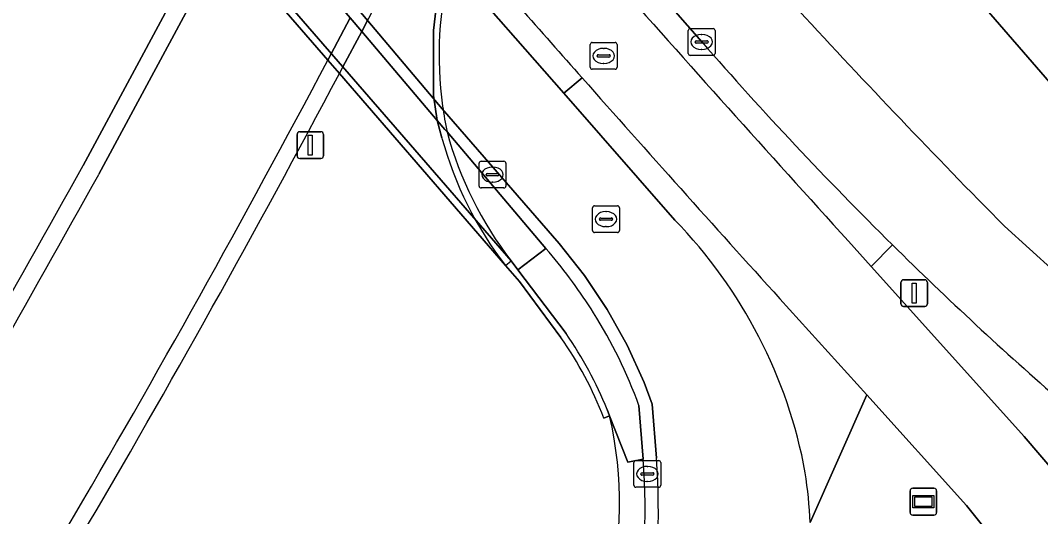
# Model space of a CAD drawing. Extents: x 155018 to 156648, y 383979 to 385733.
# Drawn here: x 156180.51 to 156218.63, y 384373.69 to 384392.21 of the extents above; entities that cross this region are included whole.
import ezdxf

# ---------------------------------------------------------------- set-up
doc = ezdxf.new("R2010")
doc.units = 0
for name, color, linetype in [('IMGEO_Berm_groen', 7, 'Continuous'), ('IMGEO_Brandkraan', 7, 'Continuous'), ('IMGEO_Dek', 7, 'Continuous'), ('IMGEO_Fietspad_open', 7, 'Continuous'), ('IMGEO_Groenvoorziening', 7, 'Continuous'), ('IMGEO_Kolk', 7, 'Continuous'), ('IMGEO_Lichtmast', 7, 'Continuous'), ('IMGEO_Muur', 7, 'Continuous'), ('IMGEO_OVBaan_gesloten', 7, 'Continuous'), ('IMGEO_Rijbaan_lokaal_gesloten', 7, 'Continuous'), ('IMGEO_Rijbaan_lokaal_open', 7, 'Continuous'), ('IMGEO_Rijbaan_regionaal_gesloten', 7, 'Continuous'), ('IMGEO_Rioolput', 7, 'Continuous'), ('IMGEO_Verkeerseiland_open', 7, 'Continuous'), ('IMGEO_Verklikker', 7, 'Continuous'), ('IMGEO_Voetpad_open', 7, 'Continuous')]:
    doc.layers.add(name, color=color, linetype=linetype)

msp = doc.modelspace()

# ---------------------------------------------------------------- linework, layer by layer
at = {"layer": 'IMGEO_Berm_groen'}
for points in [[(156181.383, 384413.235), (156180.629, 384412.577), (156189.39, 384402.533), (156189.566, 384402.333), (156190.515, 384401.249), (156190.989, 384400.708), (156191.342, 384400.304), (156194.882, 384396.262), (156195.319, 384395.762), (156196.367, 384394.566), (156196.57, 384394.334), (156200.813, 384389.488), (156201.501, 384390.059)], [(156182.848, 384386.787), (156187.66, 384395.719), (156182.459, 384401.722), (156177.768, 384407.137), (156177.948, 384407.293), (156177.745, 384407.384), (156176.397, 384408.92)], [(156217.278, 384384.527), (156220.078, 384381.993), (156224.512, 384378.25), (156224.722, 384378.078), (156227.2, 384380.407), (156227.069, 384380.558), (156212.151, 384397.76)], [(156213.096, 384383.831), (156212.299, 384383.024), (156216.353, 384378.528), (156218.02, 384376.673), (156221.533, 384372.573), (156228.408, 384364.668), (156231.256, 384361.393), (156232.103, 384360.42), (156234.738, 384357.39), (156236.633, 384355.204), (156236.76, 384355.053)], [(156234.173, 384352.726), (156232.391, 384354.79), (156229.43, 384358.196), (156228.584, 384359.168), (156225.796, 384362.375), (156218.887, 384370.321), (156215.863, 384374.103), (156212.132, 384378.231), (156210.023, 384373.464)], [(156203.782, 384375.834), (156203.202, 384375.724), (156202.525, 384377.451)]]:
    msp.add_lwpolyline(points, dxfattribs=at)
for centre, radius, start, end in [((156931.553, 385037.518), 975.797, 221.154602, 221.56876), ((156433.126, 384598.138), 303.677, 222.60283, 224.70157), ((155611.493, 384704.367), 653.685, 328.08465, 330.933124), ((156309.924, 384481.983), 137.875, 225.38902, 228.97685), ((156188.05, 384374.148), 14.847, 319.3706, 12.8543), ((156175.895, 384373.879), 27.955, 337.0413, 4.0095)]:
    msp.add_arc(centre, radius, start, end, dxfattribs=at)
at = {"layer": 'IMGEO_Brandkraan'}
for p, q in [((156201.877, 384391.384), (156202.729, 384391.384)), ((156201.802, 384390.458), (156201.802, 384391.31)), ((156202.29, 384391.164), (156202.315, 384391.164)), ((156202.803, 384391.31), (156202.803, 384390.458)), ((156202.061, 384390.878), (156202.061, 384390.89)), ((156202.499, 384390.841), (156202.101, 384390.841)), ((156202.104, 384390.927), (156202.502, 384390.927)), ((156202.313, 384390.604), (156202.288, 384390.604)), ((156202.545, 384390.89), (156202.545, 384390.878)), ((156202.729, 384390.384), (156201.877, 384390.384))]:
    msp.add_line(p, q, dxfattribs=at)
for points in [[(156201.877, 384391.384), (156202.729, 384391.384)], [(156201.802, 384390.458), (156201.802, 384391.31)], [(156202.803, 384391.31), (156202.803, 384390.458)], [(156202.729, 384390.384), (156201.877, 384390.384)]]:
    msp.add_lwpolyline(points, dxfattribs=at)
for centre, radius, start, end in [((156201.879, 384391.308), 0.0765, 91.552, 178.448), ((156201.879, 384391.308), 0.0765, 91.552, 178.448), ((156202.727, 384391.308), 0.0765, 1.552, 88.448), ((156202.727, 384391.308), 0.0765, 1.552, 88.448), ((156202.101, 384390.887), 0.0403, 85.8775, 175.7526), ((156202.098, 384390.877), 0.0366, 178.938, 274.7102), ((156202.502, 384390.884), 0.043, 264.8664, 352.4533), ((156202.506, 384390.889), 0.0386, 1.7309, 96.639), ((156201.879, 384390.46), 0.0765, 181.552, 268.448), ((156201.879, 384390.46), 0.0765, 181.552, 268.448), ((156202.727, 384390.46), 0.0765, 271.552, 358.448), ((156202.727, 384390.46), 0.0765, 271.552, 358.448)]:
    msp.add_arc(centre, radius, start, end, dxfattribs=at)
for centre, major_axis, ratio, start_param, end_param in [((156202.289, 384390.884), (-0.387, 0.002), 0.722429, 4.712389, 7.853982), ((156202.314, 384390.884), (-0.39, 0.002), 0.717154, 1.570796, 4.712389)]:
    msp.add_ellipse(centre, major_axis=major_axis, ratio=ratio, start_param=start_param, end_param=end_param, dxfattribs=at)
at = {"layer": 'IMGEO_Dek'}
msp.add_lwpolyline([(156182.152, 384402.45), (156182.459, 384401.722), (156187.66, 384395.719), (156188.13, 384395.177), (156188.468, 384394.787), (156191.992, 384390.722), (156192.426, 384390.221), (156198.637, 384383.056), (156198.843, 384383.235)], dxfattribs=at)
for centre, radius, start, end in [((156210.292, 384390.923), 14.14, 166.0394, 187.7655), ((156210.16, 384390.905), 14.006, 187.7669, 191.79), ((156209.762, 384391.672), 13.799, 195.2469, 217.6924)]:
    msp.add_arc(centre, radius, start, end, dxfattribs=at)
at = {"layer": 'IMGEO_Fietspad_open'}
for points in [[(156236.76, 384355.053), (156236.633, 384355.204), (156234.738, 384357.39), (156232.103, 384360.42), (156231.256, 384361.393), (156228.408, 384364.668), (156221.533, 384372.573), (156218.02, 384376.673), (156216.353, 384378.528), (156212.299, 384383.024), (156211.447, 384383.969)], [(156208.889, 384381.818), (156212.132, 384378.231), (156215.863, 384374.103), (156218.887, 384370.321), (156225.796, 384362.375), (156228.584, 384359.168), (156229.43, 384358.196), (156232.391, 384354.79), (156234.173, 384352.726)]]:
    msp.add_lwpolyline(points, dxfattribs=at)
for centre, radius, start, end in [((156931.553, 385037.518), 975.797, 221.154602, 221.56876), ((156918.387, 385027.04), 955.67, 221.487432, 222.291345), ((156924.875, 385031.127), 966.56, 221.547968, 222.20405)]:
    msp.add_arc(centre, radius, start, end, dxfattribs=at)
at = {"layer": 'IMGEO_Groenvoorziening'}
for points in [[(156214.892, 384416.446), (156208.667, 384423.634), (156208.548, 384423.373), (156207.743, 384421.572), (156207.494, 384421.056), (156205.684, 384417.062), (156205.239, 384416.101), (156204.068, 384413.634), (156203.681, 384412.818), (156202.049, 384409.379), (156201.082, 384407.341), (156199.497, 384404.122), (156197.831, 384400.739), (156197.367, 384399.797), (156195.75, 384396.602), (156195.319, 384395.762), (156193.508, 384392.278), (156193.259, 384391.799), (156192.557, 384390.472), (156192.426, 384390.221), (156198.637, 384383.056)], [(156196.26, 384387.819), (156196.079, 384388.478), (156195.946, 384389.408), (156195.939, 384391.836), (156196.134, 384393.445), (156196.367, 384394.566), (156196.646, 384395.574), (156197.204, 384397.096), (156197.909, 384398.555), (156198.136, 384398.915), (156198.675, 384399.771), (156199.294, 384400.409), (156200.409, 384401.133), (156201.677, 384401.533), (156201.737, 384401.537), (156202.797, 384401.603), (156204.514, 384404.377), (156204.311, 384405.127), (156204.228, 384406.872)], [(156200.702, 384380.373), (156199.153, 384382.461), (156198.637, 384383.056), (156192.426, 384390.221)], [(156202.525, 384377.451), (156202.31, 384377.367)]]:
    msp.add_lwpolyline(points, dxfattribs=at)
for centre, radius, start, end in [((155785.678, 384606.118), 460.494, 329.57098, 332.04116), ((156209.475, 384391.439), 13.702, 195.3209, 217.7225), ((156189.158, 384372.264), 14.107, 21.204, 35.0834), ((156188.05, 384374.148), 14.847, 319.3706, 12.8543)]:
    msp.add_arc(centre, radius, start, end, dxfattribs=at)
at = {"layer": 'IMGEO_Kolk'}
for p, q in [((156205.463, 384390.978), (156205.463, 384391.83)), ((156205.538, 384391.904), (156206.39, 384391.904)), ((156206.464, 384391.83), (156206.464, 384390.978)), ((156205.722, 384391.398), (156205.722, 384391.41)), ((156206.16, 384391.361), (156205.762, 384391.361)), ((156205.765, 384391.447), (156206.163, 384391.447)), ((156205.951, 384391.684), (156205.976, 384391.684)), ((156206.206, 384391.41), (156206.206, 384391.398)), ((156205.974, 384391.124), (156205.949, 384391.124)), ((156206.39, 384390.904), (156205.538, 384390.904)), ((156197.648, 384386.027), (156197.648, 384386.879)), ((156197.723, 384386.953), (156198.575, 384386.953)), ((156198.649, 384386.879), (156198.649, 384386.027)), ((156197.907, 384386.447), (156197.907, 384386.459)), ((156198.345, 384386.41), (156197.947, 384386.41)), ((156197.95, 384386.496), (156198.348, 384386.496)), ((156198.136, 384386.733), (156198.161, 384386.733)), ((156198.391, 384386.459), (156198.391, 384386.447)), ((156198.159, 384386.173), (156198.134, 384386.173)), ((156198.575, 384385.953), (156197.723, 384385.953)), ((156203.435, 384374.856), (156203.435, 384375.708)), ((156203.51, 384375.782), (156204.362, 384375.782)), ((156204.436, 384375.708), (156204.436, 384374.856)), ((156203.737, 384375.325), (156204.135, 384375.325)), ((156203.923, 384375.562), (156203.948, 384375.562)), ((156203.694, 384375.276), (156203.694, 384375.288)), ((156204.132, 384375.239), (156203.734, 384375.239)), ((156203.946, 384375.002), (156203.921, 384375.002)), ((156204.178, 384375.288), (156204.178, 384375.276)), ((156204.362, 384374.782), (156203.51, 384374.782))]:
    msp.add_line(p, q, dxfattribs=at)
for points in [[(156205.463, 384390.978), (156205.463, 384391.83)], [(156205.538, 384391.904), (156206.39, 384391.904)], [(156206.464, 384391.83), (156206.464, 384390.978)], [(156206.39, 384390.904), (156205.538, 384390.904)], [(156197.648, 384386.027), (156197.648, 384386.879)], [(156197.723, 384386.953), (156198.575, 384386.953)], [(156198.649, 384386.879), (156198.649, 384386.027)], [(156198.575, 384385.953), (156197.723, 384385.953)], [(156203.435, 384374.856), (156203.435, 384375.708)], [(156203.51, 384375.782), (156204.362, 384375.782)], [(156204.436, 384375.708), (156204.436, 384374.856)], [(156204.362, 384374.782), (156203.51, 384374.782)]]:
    msp.add_lwpolyline(points, dxfattribs=at)
for centre, radius, start, end in [((156205.54, 384391.828), 0.0765, 91.552, 178.448), ((156205.54, 384391.828), 0.0765, 91.552, 178.448), ((156206.388, 384391.828), 0.0765, 1.552, 88.448), ((156206.388, 384391.828), 0.0765, 1.552, 88.448), ((156205.762, 384391.407), 0.0403, 85.8775, 175.7526), ((156205.759, 384391.397), 0.0366, 178.938, 274.7102), ((156206.163, 384391.404), 0.043, 264.8664, 352.4533), ((156206.167, 384391.409), 0.0386, 1.7309, 96.639), ((156205.54, 384390.98), 0.0765, 181.552, 268.448), ((156205.54, 384390.98), 0.0765, 181.552, 268.448), ((156206.388, 384390.98), 0.0765, 271.552, 358.448), ((156206.388, 384390.98), 0.0765, 271.552, 358.448), ((156197.725, 384386.877), 0.0765, 91.552, 178.448), ((156197.725, 384386.877), 0.0765, 91.552, 178.448), ((156198.573, 384386.877), 0.0765, 1.552, 88.448), ((156198.573, 384386.877), 0.0765, 1.552, 88.448), ((156197.947, 384386.456), 0.0403, 85.8775, 175.7526), ((156197.944, 384386.446), 0.0366, 178.938, 274.7102), ((156198.348, 384386.453), 0.043, 264.8664, 352.4533), ((156198.352, 384386.458), 0.0386, 1.7309, 96.639), ((156197.725, 384386.029), 0.0765, 181.552, 268.448), ((156197.725, 384386.029), 0.0765, 181.552, 268.448), ((156198.573, 384386.029), 0.0765, 271.552, 358.448), ((156198.573, 384386.029), 0.0765, 271.552, 358.448), ((156203.512, 384375.706), 0.0765, 91.552, 178.448), ((156203.512, 384375.706), 0.0765, 91.552, 178.448), ((156204.36, 384375.706), 0.0765, 1.552, 88.448), ((156204.36, 384375.706), 0.0765, 1.552, 88.448), ((156203.734, 384375.285), 0.0403, 85.8775, 175.7526), ((156204.139, 384375.287), 0.0386, 1.7309, 96.639), ((156203.731, 384375.275), 0.0366, 178.938, 274.7102), ((156204.135, 384375.282), 0.043, 264.8664, 352.4533), ((156203.512, 384374.858), 0.0765, 181.552, 268.448), ((156203.512, 384374.858), 0.0765, 181.552, 268.448), ((156204.36, 384374.858), 0.0765, 271.552, 358.448), ((156204.36, 384374.858), 0.0765, 271.552, 358.448)]:
    msp.add_arc(centre, radius, start, end, dxfattribs=at)
for centre, major_axis, ratio, start_param, end_param in [((156205.95, 384391.404), (-0.387, 0.002), 0.722429, 4.712389, 7.853982), ((156205.975, 384391.404), (-0.39, 0.002), 0.717154, 1.570796, 4.712389), ((156198.135, 384386.453), (-0.387, 0.002), 0.722429, 4.712389, 7.853982), ((156198.16, 384386.453), (-0.39, 0.002), 0.717154, 1.570796, 4.712389), ((156203.922, 384375.282), (-0.387, 0.002), 0.722429, 4.712389, 7.853982), ((156203.947, 384375.282), (-0.39, 0.002), 0.717154, 1.570796, 4.712389)]:
    msp.add_ellipse(centre, major_axis=major_axis, ratio=ratio, start_param=start_param, end_param=end_param, dxfattribs=at)
at = {"layer": 'IMGEO_Lichtmast'}
for p, q in [((156190.843, 384387.154), (156190.843, 384387.954)), ((156190.843, 384387.954), (156190.843, 384387.154)), ((156190.943, 384388.054), (156191.733, 384388.054)), ((156191.733, 384388.054), (156190.943, 384388.054)), ((156191.833, 384387.954), (156191.833, 384387.154)), ((156191.833, 384387.154), (156191.833, 384387.954)), ((156191.733, 384387.054), (156190.943, 384387.054)), ((156190.943, 384387.054), (156191.733, 384387.054)), ((156213.409, 384381.63), (156213.409, 384382.43)), ((156213.409, 384382.43), (156213.409, 384381.63)), ((156213.509, 384382.53), (156214.299, 384382.53)), ((156214.299, 384382.53), (156213.509, 384382.53)), ((156214.399, 384382.43), (156214.399, 384381.63)), ((156214.399, 384381.63), (156214.399, 384382.43)), ((156214.299, 384381.53), (156213.509, 384381.53)), ((156213.509, 384381.53), (156214.299, 384381.53))]:
    msp.add_line(p, q, dxfattribs=at)
for points in [[(156191.263, 384387.929), (156191.413, 384387.929), (156191.413, 384387.179), (156191.263, 384387.179), (156191.263, 384387.929)], [(156213.829, 384382.405), (156213.979, 384382.405), (156213.979, 384381.655), (156213.829, 384381.655), (156213.829, 384382.405)]]:
    msp.add_lwpolyline(points, dxfattribs=at)
for centre, start, end in [((156190.943, 384387.954), 90, 180), ((156190.943, 384387.954), 90, 180), ((156191.733, 384387.954), 0, 90), ((156191.733, 384387.954), 360, 90), ((156190.943, 384387.154), 180, 270), ((156190.943, 384387.154), 180, 270), ((156191.733, 384387.154), 270, 0), ((156191.733, 384387.154), 270, 0), ((156213.509, 384382.43), 90, 180), ((156213.509, 384382.43), 90, 180), ((156214.299, 384382.43), 0, 90), ((156214.299, 384382.43), 360, 90), ((156213.509, 384381.63), 180, 270), ((156213.509, 384381.63), 180, 270), ((156214.299, 384381.63), 270, 0), ((156214.299, 384381.63), 270, 0)]:
    msp.add_arc(centre, 0.1, start, end, dxfattribs=at)
at = {"layer": 'IMGEO_Muur'}
for points in [[(156182.152, 384402.45), (156177.948, 384407.293), (156177.768, 384407.137), (156182.459, 384401.722), (156187.66, 384395.719), (156188.13, 384395.177), (156188.468, 384394.787), (156191.992, 384390.722), (156192.426, 384390.221), (156198.637, 384383.056), (156199.153, 384382.461), (156200.702, 384380.373)], [(156200.905, 384380.52), (156199.098, 384382.899), (156198.843, 384383.235), (156182.152, 384402.45)], [(156183.432, 384386.463), (156188.13, 384395.177), (156187.66, 384395.719), (156182.848, 384386.787)], [(156196.134, 384393.445), (156195.939, 384391.836), (156195.946, 384389.408), (156196.079, 384388.478), (156196.26, 384387.819)], [(156192.828, 384392.306), (156191.992, 384390.722), (156192.426, 384390.221), (156192.557, 384390.472), (156193.259, 384391.799), (156193.508, 384392.278)], [(156192.426, 384390.221), (156191.992, 384390.722)], [(156198.637, 384383.056), (156198.843, 384383.235)], [(156202.31, 384377.367), (156202.525, 384377.451), (156202.432, 384377.683)]]:
    msp.add_lwpolyline(points, dxfattribs=at)
for centre, radius, start, end in [((156210.292, 384390.923), 14.14, 166.0394, 187.7655), ((155789.667, 384603.859), 455.294, 329.56139, 332.08703), ((155785.678, 384606.118), 460.494, 329.57098, 332.04116), ((156210.16, 384390.905), 14.006, 187.7669, 191.79), ((156209.762, 384391.672), 13.799, 195.2469, 217.6924), ((156209.475, 384391.439), 13.702, 195.3209, 217.7225), ((155611.493, 384704.367), 653.685, 328.08465, 330.933124), ((155633.562, 384691.373), 628.751, 328.026222, 330.991075), ((156189.158, 384372.264), 14.107, 21.204, 35.0834), ((156188.156, 384371.828), 15.43, 22.2984, 34.2838)]:
    msp.add_arc(centre, radius, start, end, dxfattribs=at)
at = {"layer": 'IMGEO_OVBaan_gesloten'}
for points in [[(156108.607, 384505.838), (156115.176, 384497.989), (156148.3, 384459.668), (156155.897, 384450.049), (156162.984, 384441.307), (156173.602, 384428.736), (156177.731, 384423.954), (156187.422, 384412.73), (156191.977, 384407.455), (156192.214, 384407.181), (156193.011, 384406.267), (156193.488, 384405.72), (156193.842, 384405.313), (156197.392, 384401.242), (156197.831, 384400.739), (156198.675, 384399.771), (156198.842, 384399.58), (156203.208, 384394.573), (156205.973, 384391.402)], [(156187.157, 384426.486), (156194.841, 384417.669), (156195.052, 384417.426), (156197.223, 384414.929), (156197.687, 384414.396), (156198.049, 384413.979), (156201.607, 384409.887), (156202.049, 384409.379), (156204.228, 384406.872), (156204.494, 384406.567), (156212.151, 384397.76), (156227.069, 384380.558), (156227.2, 384380.407), (156227.546, 384380.006), (156232.573, 384374.186)], [(156231.248, 384372.751), (156225.135, 384377.741), (156224.722, 384378.078), (156224.512, 384378.25), (156220.078, 384381.993), (156217.278, 384384.527)]]:
    msp.add_lwpolyline(points, dxfattribs=at)
for centre, radius, start, end in [((156433.126, 384598.138), 303.677, 222.60283, 224.70157), ((156309.939, 384482.08), 137.954, 221.0945, 225.41284), ((156309.924, 384481.983), 137.875, 225.38902, 228.97685)]:
    msp.add_arc(centre, radius, start, end, dxfattribs=at)
at = {"layer": 'IMGEO_Rijbaan_lokaal_gesloten'}
for points in [[(156102.487, 384496.473), (156107.032, 384491.82), (156179.08, 384408.886), (156179.167, 384408.964), (156186.448, 384400.531), (156196.265, 384388.91), (156200.641, 384383.879), (156201.589, 384382.683), (156202.438, 384381.415), (156203.184, 384380.084), (156203.821, 384378.698), (156204.118, 384377.888), (156204.281, 384375.869)], [(156204.959, 384384.754), (156200.813, 384389.488), (156196.57, 384394.334), (156196.367, 384394.566), (156195.319, 384395.762), (156194.882, 384396.262), (156191.342, 384400.304), (156190.989, 384400.708), (156190.515, 384401.249), (156189.566, 384402.333), (156189.39, 384402.533), (156180.629, 384412.577), (156172.635, 384421.741), (156172.346, 384422.072), (156160.067, 384436.189), (156159.996, 384436.271), (156156.212, 384440.594), (156142.109, 384456.944), (156108.294, 384495.812)], [(156204.281, 384375.869), (156204.118, 384377.888), (156203.821, 384378.698), (156203.184, 384380.084), (156202.438, 384381.415), (156201.589, 384382.683), (156200.641, 384383.879), (156196.265, 384388.91), (156186.448, 384400.531), (156179.167, 384408.964)], [(156179.094, 384408.287), (156185.801, 384400.577), (156186.045, 384400.293), (156188.526, 384397.372), (156188.993, 384396.822), (156189.341, 384396.412), (156192.828, 384392.306), (156193.259, 384391.799), (156196.079, 384388.478), (156196.372, 384388.134), (156196.449, 384388.043), (156200.144, 384383.692), (156200.262, 384383.553)], [(156203.621, 384377.835), (156203.782, 384375.834)]]:
    msp.add_lwpolyline(points, dxfattribs=at)
for centre, radius, start, end in [((156191.9, 384372.021), 18.24, 10.4433, 44.2753), ((156186.138, 384371.409), 18.627, 32.0542, 40.6885), ((156186.087, 384371.386), 18.683, 20.1937, 32.0321), ((156175.895, 384373.879), 27.955, 337.0413, 4.0095), ((156175.543, 384373.94), 28.803, 337.2044, 3.8411), ((156175.543, 384373.94), 28.803, 337.2044, 3.8411), ((156189.532, 384372.359), 20.521, 3.0868, 8.3161)]:
    msp.add_arc(centre, radius, start, end, dxfattribs=at)
at = {"layer": 'IMGEO_Rijbaan_lokaal_open'}
for points in [[(156205.973, 384391.402), (156203.208, 384394.573), (156202.494, 384393.951)], [(156211.447, 384383.969), (156212.299, 384383.024), (156213.096, 384383.831)]]:
    msp.add_lwpolyline(points, dxfattribs=at)
for centre, radius, start, end in [((156918.387, 385027.04), 955.67, 221.487432, 222.291345), ((156309.939, 384482.08), 137.954, 221.0945, 225.41284)]:
    msp.add_arc(centre, radius, start, end, dxfattribs=at)
at = {"layer": 'IMGEO_Rijbaan_regionaal_gesloten'}
for points in [[(156191.992, 384390.722), (156188.468, 384394.787), (156188.13, 384395.177), (156183.432, 384386.463)], [(156188.468, 384394.787), (156191.992, 384390.722), (156192.828, 384392.306)]]:
    msp.add_lwpolyline(points, dxfattribs=at)
for centre, radius, start, end in [((155789.667, 384603.859), 455.294, 329.56139, 332.08703), ((155633.562, 384691.373), 628.751, 328.026222, 330.991075)]:
    msp.add_arc(centre, radius, start, end, dxfattribs=at)
at = {"layer": 'IMGEO_Rioolput'}
for p, q in [((156201.964, 384385.29), (156202.816, 384385.29)), ((156201.889, 384384.364), (156201.889, 384385.216)), ((156202.377, 384385.07), (156202.402, 384385.07)), ((156202.89, 384385.216), (156202.89, 384384.364)), ((156202.148, 384384.784), (156202.148, 384384.796)), ((156202.586, 384384.747), (156202.188, 384384.747)), ((156202.191, 384384.833), (156202.589, 384384.833)), ((156202.4, 384384.51), (156202.375, 384384.51)), ((156202.632, 384384.796), (156202.632, 384384.784)), ((156202.816, 384384.29), (156201.964, 384384.29))]:
    msp.add_line(p, q, dxfattribs=at)
for points in [[(156201.964, 384385.29), (156202.816, 384385.29)], [(156201.889, 384384.364), (156201.889, 384385.216)], [(156202.89, 384385.216), (156202.89, 384384.364)], [(156202.816, 384384.29), (156201.964, 384384.29)]]:
    msp.add_lwpolyline(points, dxfattribs=at)
for centre, radius, start, end in [((156201.966, 384385.214), 0.0765, 91.552, 178.448), ((156201.966, 384385.214), 0.0765, 91.552, 178.448), ((156202.814, 384385.214), 0.0765, 1.552, 88.448), ((156202.814, 384385.214), 0.0765, 1.552, 88.448), ((156202.188, 384384.793), 0.0403, 85.8775, 175.7526), ((156202.185, 384384.783), 0.0366, 178.938, 274.7102), ((156202.589, 384384.79), 0.043, 264.8664, 352.4533), ((156202.593, 384384.795), 0.0386, 1.7309, 96.639), ((156201.966, 384384.366), 0.0765, 181.552, 268.448), ((156201.966, 384384.366), 0.0765, 181.552, 268.448), ((156202.814, 384384.366), 0.0765, 271.552, 358.448), ((156202.814, 384384.366), 0.0765, 271.552, 358.448)]:
    msp.add_arc(centre, radius, start, end, dxfattribs=at)
for centre, major_axis, ratio, start_param, end_param in [((156202.376, 384384.79), (-0.387, 0.002), 0.722429, 4.712389, 7.853982), ((156202.401, 384384.79), (-0.39, 0.002), 0.717154, 1.570796, 4.712389)]:
    msp.add_ellipse(centre, major_axis=major_axis, ratio=ratio, start_param=start_param, end_param=end_param, dxfattribs=at)
at = {"layer": 'IMGEO_Verkeerseiland_open'}
for points in [[(156201.501, 384390.059), (156200.813, 384389.488), (156204.959, 384384.754)], [(156210.023, 384373.464), (156212.132, 384378.231), (156208.889, 384381.818)]]:
    msp.add_lwpolyline(points, dxfattribs=at)
for centre, radius, start, end in [((156924.875, 385031.127), 966.56, 221.547968, 222.20405), ((156191.9, 384372.021), 18.24, 10.4433, 44.2753), ((156189.532, 384372.359), 20.521, 3.0868, 8.3161)]:
    msp.add_arc(centre, radius, start, end, dxfattribs=at)
at = {"layer": 'IMGEO_Verklikker'}
for p, q in [((156213.754, 384373.844), (156213.754, 384374.644)), ((156213.754, 384374.644), (156213.754, 384373.844)), ((156213.854, 384374.744), (156214.644, 384374.744)), ((156214.644, 384374.744), (156213.854, 384374.744)), ((156214.744, 384374.644), (156214.744, 384373.844)), ((156214.744, 384373.844), (156214.744, 384374.644)), ((156214.644, 384373.744), (156213.854, 384373.744)), ((156213.854, 384373.744), (156214.644, 384373.744))]:
    msp.add_line(p, q, dxfattribs=at)
for points in [[(156213.855, 384374.476), (156214.643, 384374.476), (156214.643, 384374.012), (156213.855, 384374.012), (156213.855, 384374.476)], [(156213.92, 384374.411), (156213.92, 384374.077), (156214.578, 384374.077), (156214.578, 384374.411), (156213.92, 384374.411)]]:
    msp.add_lwpolyline(points, dxfattribs=at)
for centre, start, end in [((156213.854, 384374.644), 90, 180), ((156213.854, 384374.644), 90, 180), ((156214.644, 384374.644), 0, 90), ((156214.644, 384374.644), 360, 90), ((156213.854, 384373.844), 180, 270), ((156213.854, 384373.844), 180, 270), ((156214.644, 384373.844), 270, 0), ((156214.644, 384373.844), 270, 0)]:
    msp.add_arc(centre, 0.1, start, end, dxfattribs=at)
at = {"layer": 'IMGEO_Voetpad_open'}
msp.add_lwpolyline([(156189.341, 384396.412), (156188.993, 384396.822), (156188.526, 384397.372), (156186.045, 384400.293), (156185.801, 384400.577), (156179.094, 384408.287), (156178.859, 384408.084), (156177.948, 384407.293), (156182.152, 384402.45), (156198.843, 384383.235), (156199.098, 384382.899), (156200.144, 384383.692), (156196.449, 384388.043), (156196.372, 384388.134), (156196.079, 384388.478), (156193.259, 384391.799), (156192.828, 384392.306)], close=True, dxfattribs=at)
for points in [[(156200.262, 384383.553), (156200.144, 384383.692), (156199.098, 384382.899), (156200.905, 384380.52)], [(156202.432, 384377.683), (156202.525, 384377.451), (156203.202, 384375.724), (156203.782, 384375.834), (156203.621, 384377.835)]]:
    msp.add_lwpolyline(points, dxfattribs=at)
for centre, radius, start, end in [((156186.138, 384371.409), 18.627, 32.0542, 40.6885), ((156186.087, 384371.386), 18.683, 20.1937, 32.0321), ((156188.156, 384371.828), 15.43, 22.2984, 34.2838)]:
    msp.add_arc(centre, radius, start, end, dxfattribs=at)

doc.saveas('drawing.dxf')
